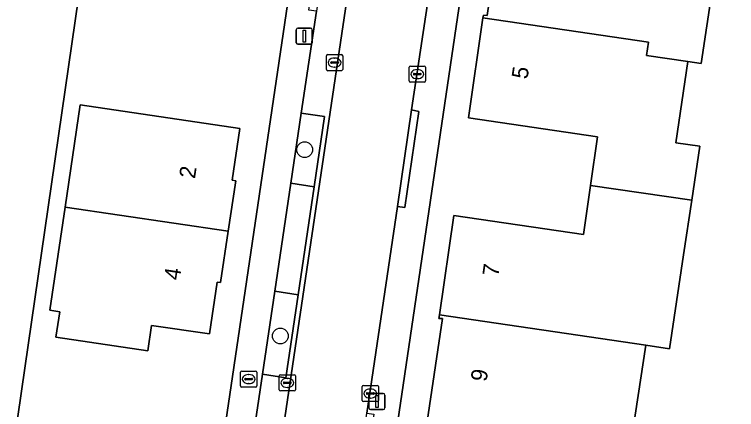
# Model space of a CAD drawing. Extents: x 164148 to 165261, y 382513 to 383432.
# Drawn here: x 164391.65 to 164436.39, y 383150.79 to 383175.26 of the extents above; entities that cross this region are included whole.
import ezdxf

# ---------------------------------------------------------------- set-up
doc = ezdxf.new("R2010")
doc.units = 0
for name, color, linetype in [('IMGEO_Boom', 7, 'Continuous'), ('IMGEO_Brandkraan', 7, 'Continuous'), ('IMGEO_Erf', 7, 'Continuous'), ('IMGEO_Groenvoorziening', 7, 'Continuous'), ('IMGEO_Kolk', 7, 'Continuous'), ('IMGEO_Lichtmast', 7, 'Continuous'), ('IMGEO_Pand', 7, 'Continuous'), ('IMGEO_Pand_nummerreeks', 7, 'Continuous'), ('IMGEO_Parkeervlak_open', 7, 'Continuous'), ('IMGEO_Rijbaan_lokaal_open', 7, 'Continuous'), ('IMGEO_Voetpad_open', 7, 'Continuous')]:
    doc.layers.add(name, color=color, linetype=linetype)

msp = doc.modelspace()

# ---------------------------------------------------------------- linework, layer by layer
at = {"layer": 'IMGEO_Boom'}
for centre in [(164409.636, 383166.885), (164408.125, 383155.347)]:
    msp.add_circle(centre, 0.489, dxfattribs=at)
at = {"layer": 'IMGEO_Brandkraan'}
for p, q in [((164405.738, 383153.181), (164406.59, 383153.181)), ((164405.663, 383152.255), (164405.663, 383153.107)), ((164406.151, 383152.961), (164406.176, 383152.961)), ((164406.664, 383153.107), (164406.664, 383152.255)), ((164405.922, 383152.675), (164405.922, 383152.687)), ((164406.36, 383152.638), (164405.962, 383152.638)), ((164405.965, 383152.724), (164406.363, 383152.724)), ((164406.174, 383152.401), (164406.149, 383152.401)), ((164406.406, 383152.687), (164406.406, 383152.675)), ((164406.59, 383152.181), (164405.738, 383152.181))]:
    msp.add_line(p, q, dxfattribs=at)
for points in [[(164405.738, 383153.181), (164406.59, 383153.181)], [(164405.663, 383152.255), (164405.663, 383153.107)], [(164406.664, 383153.107), (164406.664, 383152.255)], [(164406.59, 383152.181), (164405.738, 383152.181)]]:
    msp.add_lwpolyline(points, dxfattribs=at)
for centre, radius, start, end in [((164405.74, 383153.105), 0.0765, 91.552, 178.448), ((164405.74, 383153.105), 0.0765, 91.552, 178.448), ((164406.588, 383153.105), 0.0765, 1.552, 88.448), ((164406.588, 383153.105), 0.0765, 1.552, 88.448), ((164405.962, 383152.684), 0.0403, 85.8775, 175.7526), ((164405.959, 383152.674), 0.0366, 178.938, 274.7102), ((164406.363, 383152.681), 0.043, 264.8664, 352.4533), ((164406.367, 383152.686), 0.0386, 1.7309, 96.639), ((164405.74, 383152.257), 0.0765, 181.552, 268.448), ((164405.74, 383152.257), 0.0765, 181.552, 268.448), ((164406.588, 383152.257), 0.0765, 271.552, 358.448), ((164406.588, 383152.257), 0.0765, 271.552, 358.448)]:
    msp.add_arc(centre, radius, start, end, dxfattribs=at)
for centre, major_axis, ratio, start_param, end_param in [((164406.15, 383152.681), (-0.387, 0.002), 0.722429, 4.712389, 7.853982), ((164406.175, 383152.681), (-0.39, 0.002), 0.717154, 1.570796, 4.712389)]:
    msp.add_ellipse(centre, major_axis=major_axis, ratio=ratio, start_param=start_param, end_param=end_param, dxfattribs=at)
at = {"layer": 'IMGEO_Erf'}
for points in [[(164408.851, 383199.365), (164399.172, 383200.803), (164378.916, 383061.2), (164379.681, 383061.088), (164380.615, 383067.448), (164390.499, 383065.99), (164389.565, 383059.634), (164395.869, 383058.657), (164395.922, 383059.034), (164391.378, 383059.698), (164394.192, 383078.726), (164411.436, 383195.306)], [(164421.949, 383194.288), (164421.942, 383194.231), (164406.275, 383088.345)], [(164417.222, 383150.046), (164418.17, 383156.433), (164417.943, 383156.43), (164417.978, 383156.668), (164418.867, 383162.806), (164426.903, 383161.641), (164427.343, 383164.678), (164427.778, 383167.678), (164419.777, 383168.866), (164420.682, 383175.06), (164420.706, 383175.226), (164420.936, 383175.192), (164421.876, 383181.561)], [(164435.247, 383179.244), (164434.209, 383172.225), (164433.373, 383172.349), (164432.628, 383167.314), (164434.111, 383167.109), (164433.615, 383163.75), (164433.117, 383160.379), (164432.247, 383154.556), (164430.763, 383154.776), (164429.833, 383148.555)]]:
    msp.add_lwpolyline(points, dxfattribs=at)
msp.add_lwpolyline([(164405.62, 383168.198), (164405.149, 383164.989), (164405.366, 383164.957), (164404.899, 383161.837), (164404.424, 383158.661), (164404.215, 383158.689), (164403.736, 383155.485), (164400.139, 383156.004), (164399.912, 383154.433), (164394.224, 383155.276), (164394.454, 383156.85), (164393.845, 383156.947), (164394.785, 383163.334), (164395.716, 383169.658)], close=True, dxfattribs=at)
at = {"layer": 'IMGEO_Groenvoorziening'}
msp.add_lwpolyline([(164384.016, 383152.889), (164372.909, 383132.94), (164364.381, 383117.193), (164365.844, 383107.485), (164374.414, 383051.19), (164377.4, 383050.755), (164378.916, 383061.2), (164399.172, 383200.803), (164390.354, 383202.053), (164390.119, 383199.218), (164386.886, 383161.611)], dxfattribs=at)
for points in [[(164409.418, 383169.155), (164408.771, 383164.803), (164410.223, 383164.589), (164410.869, 383168.941)], [(164407.777, 383158.12), (164407.013, 383152.977), (164408.467, 383152.763), (164409.231, 383157.907)]]:
    msp.add_lwpolyline(points, close=True, dxfattribs=at)
at = {"layer": 'IMGEO_Kolk'}
for p, q in [((164410.987, 383171.853), (164410.987, 383172.705)), ((164411.062, 383172.779), (164411.914, 383172.779)), ((164411.475, 383172.559), (164411.5, 383172.559)), ((164411.988, 383172.705), (164411.988, 383171.853)), ((164411.246, 383172.273), (164411.246, 383172.285)), ((164411.684, 383172.236), (164411.286, 383172.236)), ((164411.289, 383172.322), (164411.687, 383172.322)), ((164411.498, 383171.999), (164411.473, 383171.999)), ((164411.73, 383172.285), (164411.73, 383172.273)), ((164416.112, 383171.14), (164416.112, 383171.992)), ((164416.187, 383172.066), (164417.039, 383172.066)), ((164417.113, 383171.992), (164417.113, 383171.14)), ((164411.914, 383171.779), (164411.062, 383171.779)), ((164416.371, 383171.56), (164416.371, 383171.572)), ((164416.809, 383171.523), (164416.411, 383171.523)), ((164416.414, 383171.609), (164416.812, 383171.609)), ((164416.6, 383171.846), (164416.625, 383171.846)), ((164416.855, 383171.572), (164416.855, 383171.56)), ((164416.623, 383171.286), (164416.598, 383171.286)), ((164417.039, 383171.066), (164416.187, 383171.066)), ((164408.058, 383152.021), (164408.058, 383152.873)), ((164408.133, 383152.947), (164408.985, 383152.947)), ((164408.546, 383152.727), (164408.571, 383152.727)), ((164409.059, 383152.873), (164409.059, 383152.021)), ((164408.317, 383152.441), (164408.317, 383152.453)), ((164408.755, 383152.404), (164408.357, 383152.404)), ((164408.36, 383152.49), (164408.758, 383152.49)), ((164408.801, 383152.453), (164408.801, 383152.441)), ((164413.277, 383152.287), (164414.129, 383152.287)), ((164408.985, 383151.947), (164408.133, 383151.947)), ((164408.569, 383152.167), (164408.544, 383152.167)), ((164413.202, 383151.361), (164413.202, 383152.213)), ((164413.504, 383151.83), (164413.902, 383151.83)), ((164413.69, 383152.067), (164413.715, 383152.067)), ((164414.203, 383152.213), (164414.203, 383151.361)), ((164413.461, 383151.781), (164413.461, 383151.793)), ((164413.899, 383151.744), (164413.501, 383151.744)), ((164413.713, 383151.507), (164413.688, 383151.507)), ((164413.945, 383151.793), (164413.945, 383151.781)), ((164414.129, 383151.287), (164413.277, 383151.287))]:
    msp.add_line(p, q, dxfattribs=at)
for points in [[(164410.987, 383171.853), (164410.987, 383172.705)], [(164411.062, 383172.779), (164411.914, 383172.779)], [(164411.988, 383172.705), (164411.988, 383171.853)], [(164416.112, 383171.14), (164416.112, 383171.992)], [(164416.187, 383172.066), (164417.039, 383172.066)], [(164417.113, 383171.992), (164417.113, 383171.14)], [(164411.914, 383171.779), (164411.062, 383171.779)], [(164417.039, 383171.066), (164416.187, 383171.066)], [(164408.058, 383152.021), (164408.058, 383152.873)], [(164408.133, 383152.947), (164408.985, 383152.947)], [(164409.059, 383152.873), (164409.059, 383152.021)], [(164413.277, 383152.287), (164414.129, 383152.287)], [(164408.985, 383151.947), (164408.133, 383151.947)], [(164413.202, 383151.361), (164413.202, 383152.213)], [(164414.203, 383152.213), (164414.203, 383151.361)], [(164414.129, 383151.287), (164413.277, 383151.287)]]:
    msp.add_lwpolyline(points, dxfattribs=at)
for centre, radius, start, end in [((164411.064, 383172.703), 0.0765, 91.552, 178.448), ((164411.064, 383172.703), 0.0765, 91.552, 178.448), ((164411.912, 383172.703), 0.0765, 1.552, 88.448), ((164411.912, 383172.703), 0.0765, 1.552, 88.448), ((164411.286, 383172.282), 0.0403, 85.8775, 175.7526), ((164411.283, 383172.272), 0.0366, 178.938, 274.7102), ((164411.687, 383172.279), 0.043, 264.8664, 352.4533), ((164411.691, 383172.284), 0.0386, 1.7309, 96.639), ((164416.189, 383171.99), 0.0765, 91.552, 178.448), ((164416.189, 383171.99), 0.0765, 91.552, 178.448), ((164417.037, 383171.99), 0.0765, 1.552, 88.448), ((164417.037, 383171.99), 0.0765, 1.552, 88.448), ((164411.064, 383171.855), 0.0765, 181.552, 268.448), ((164411.064, 383171.855), 0.0765, 181.552, 268.448), ((164411.912, 383171.855), 0.0765, 271.552, 358.448), ((164411.912, 383171.855), 0.0765, 271.552, 358.448), ((164416.411, 383171.569), 0.0403, 85.8775, 175.7526), ((164416.408, 383171.559), 0.0366, 178.938, 274.7102), ((164416.812, 383171.566), 0.043, 264.8664, 352.4533), ((164416.816, 383171.571), 0.0386, 1.7309, 96.639), ((164416.189, 383171.142), 0.0765, 181.552, 268.448), ((164416.189, 383171.142), 0.0765, 181.552, 268.448), ((164417.037, 383171.142), 0.0765, 271.552, 358.448), ((164417.037, 383171.142), 0.0765, 271.552, 358.448), ((164408.135, 383152.871), 0.0765, 91.552, 178.448), ((164408.135, 383152.871), 0.0765, 91.552, 178.448), ((164408.983, 383152.871), 0.0765, 1.552, 88.448), ((164408.983, 383152.871), 0.0765, 1.552, 88.448), ((164408.357, 383152.45), 0.0403, 85.8775, 175.7526), ((164408.354, 383152.44), 0.0366, 178.938, 274.7102), ((164408.758, 383152.447), 0.043, 264.8664, 352.4533), ((164408.762, 383152.452), 0.0386, 1.7309, 96.639), ((164413.279, 383152.211), 0.0765, 91.552, 178.448), ((164413.279, 383152.211), 0.0765, 91.552, 178.448), ((164414.127, 383152.211), 0.0765, 1.552, 88.448), ((164414.127, 383152.211), 0.0765, 1.552, 88.448), ((164408.135, 383152.023), 0.0765, 181.552, 268.448), ((164408.135, 383152.023), 0.0765, 181.552, 268.448), ((164408.983, 383152.023), 0.0765, 271.552, 358.448), ((164408.983, 383152.023), 0.0765, 271.552, 358.448), ((164413.501, 383151.79), 0.0403, 85.8775, 175.7526), ((164413.906, 383151.792), 0.0386, 1.7309, 96.639), ((164413.498, 383151.78), 0.0366, 178.938, 274.7102), ((164413.902, 383151.787), 0.043, 264.8664, 352.4533), ((164413.279, 383151.363), 0.0765, 181.552, 268.448), ((164413.279, 383151.363), 0.0765, 181.552, 268.448), ((164414.127, 383151.363), 0.0765, 271.552, 358.448), ((164414.127, 383151.363), 0.0765, 271.552, 358.448)]:
    msp.add_arc(centre, radius, start, end, dxfattribs=at)
for centre, major_axis, ratio, start_param, end_param in [((164411.474, 383172.279), (-0.387, 0.002), 0.722429, 4.712389, 7.853982), ((164411.499, 383172.279), (-0.39, 0.002), 0.717154, 1.570796, 4.712389), ((164416.599, 383171.566), (-0.387, 0.002), 0.722429, 4.712389, 7.853982), ((164416.624, 383171.566), (-0.39, 0.002), 0.717154, 1.570796, 4.712389), ((164408.545, 383152.447), (-0.387, 0.002), 0.722429, 4.712389, 7.853982), ((164408.57, 383152.447), (-0.39, 0.002), 0.717154, 1.570796, 4.712389), ((164413.689, 383151.787), (-0.387, 0.002), 0.722429, 4.712389, 7.853982), ((164413.714, 383151.787), (-0.39, 0.002), 0.717154, 1.570796, 4.712389)]:
    msp.add_ellipse(centre, major_axis=major_axis, ratio=ratio, start_param=start_param, end_param=end_param, dxfattribs=at)
at = {"layer": 'IMGEO_Lichtmast'}
for p, q in [((164409.113, 383173.51), (164409.113, 383174.31)), ((164409.113, 383174.31), (164409.113, 383173.51)), ((164409.213, 383174.41), (164410.003, 383174.41)), ((164410.003, 383174.41), (164409.213, 383174.41)), ((164410.103, 383174.31), (164410.103, 383173.51)), ((164410.103, 383173.51), (164410.103, 383174.31)), ((164410.003, 383173.41), (164409.213, 383173.41)), ((164409.213, 383173.41), (164410.003, 383173.41)), ((164413.615, 383150.894), (164413.615, 383151.694)), ((164413.615, 383151.694), (164413.615, 383150.894)), ((164413.715, 383151.794), (164414.505, 383151.794)), ((164414.505, 383151.794), (164413.715, 383151.794)), ((164414.605, 383151.694), (164414.605, 383150.894)), ((164414.605, 383150.894), (164414.605, 383151.694)), ((164414.505, 383150.794), (164413.715, 383150.794)), ((164413.715, 383150.794), (164414.505, 383150.794))]:
    msp.add_line(p, q, dxfattribs=at)
for points in [[(164409.533, 383174.285), (164409.683, 383174.285), (164409.683, 383173.535), (164409.533, 383173.535), (164409.533, 383174.285)], [(164414.035, 383151.669), (164414.185, 383151.669), (164414.185, 383150.919), (164414.035, 383150.919), (164414.035, 383151.669)]]:
    msp.add_lwpolyline(points, dxfattribs=at)
for centre, start, end in [((164409.213, 383174.31), 90, 180), ((164409.213, 383174.31), 90, 180), ((164410.003, 383174.31), 0, 90), ((164410.003, 383174.31), 360, 90), ((164409.213, 383173.51), 180, 270), ((164409.213, 383173.51), 180, 270), ((164410.003, 383173.51), 270, 0), ((164410.003, 383173.51), 270, 0), ((164413.715, 383151.694), 90, 180), ((164413.715, 383151.694), 90, 180), ((164414.505, 383151.694), 0, 90), ((164414.505, 383151.694), 360, 90), ((164413.715, 383150.894), 180, 270), ((164413.715, 383150.894), 180, 270), ((164414.505, 383150.894), 270, 0), ((164414.505, 383150.894), 270, 0)]:
    msp.add_arc(centre, 0.1, start, end, dxfattribs=at)
at = {"layer": 'IMGEO_Pand'}
for points in [[(164435.893, 383179.148), (164436.395, 383182.545), (164430.153, 383183.469), (164429.701, 383180.406), (164421.876, 383181.561), (164420.936, 383175.192), (164420.706, 383175.226), (164420.682, 383175.06), (164430.939, 383173.542), (164430.819, 383172.727), (164433.373, 383172.349), (164434.209, 383172.225), (164435.247, 383179.244)], [(164427.343, 383164.678), (164433.615, 383163.75), (164434.111, 383167.109), (164432.628, 383167.314), (164433.373, 383172.349), (164430.819, 383172.727), (164430.939, 383173.542), (164420.682, 383175.06), (164419.777, 383168.866), (164427.778, 383167.678)], [(164394.785, 383163.334), (164404.899, 383161.837), (164405.366, 383164.957), (164405.149, 383164.989), (164405.62, 383168.198), (164395.716, 383169.658)], [(164433.615, 383163.75), (164427.343, 383164.678), (164426.903, 383161.641), (164418.867, 383162.806), (164417.978, 383156.668), (164430.763, 383154.776), (164432.247, 383154.556), (164433.117, 383160.379)], [(164394.785, 383163.334), (164393.845, 383156.947), (164394.454, 383156.85), (164394.224, 383155.276), (164399.912, 383154.433), (164400.139, 383156.004), (164403.736, 383155.485), (164404.215, 383158.689), (164404.424, 383158.661), (164404.899, 383161.837)], [(164430.831, 383144.954), (164431.323, 383148.314), (164429.833, 383148.555), (164430.763, 383154.776), (164417.978, 383156.668), (164417.943, 383156.43), (164418.17, 383156.433), (164417.222, 383150.046), (164425.026, 383148.885), (164424.58, 383145.88)]]:
    msp.add_lwpolyline(points, close=True, dxfattribs=at)
at = {"layer": 'IMGEO_Parkeervlak_open'}
for points in [[(164399.188, 383088.217), (164414.335, 383190.242)], [(164413.685, 383189.067), (164412.493, 383188.025), (164412.18, 383187.671), (164411.21, 383181.432), (164410.356, 383175.46), (164409.418, 383169.155), (164410.869, 383168.941), (164410.223, 383164.589), (164409.231, 383157.907), (164408.467, 383152.763), (164407.013, 383152.977), (164406.188, 383147.43), (164405.335, 383141.471), (164405.311, 383141.304), (164406.735, 383141.095), (164406.023, 383136.298), (164404.604, 383136.506), (164402.713, 383123.677), (164404.118, 383123.464), (164403.391, 383118.568), (164401.991, 383118.78), (164401.179, 383113.271)]]:
    msp.add_lwpolyline(points, dxfattribs=at)
msp.add_lwpolyline([(164407.777, 383158.12), (164409.231, 383157.907), (164410.223, 383164.589), (164408.771, 383164.803)], close=True, dxfattribs=at)
at = {"layer": 'IMGEO_Rijbaan_lokaal_open'}
msp.add_lwpolyline([(164404.475, 383089.481), (164405.205, 383094.591), (164406.114, 383100.579), (164408.006, 383113.427), (164408.896, 383119.401), (164410.784, 383132.238), (164411.214, 383135.198), (164412.649, 383144.607), (164413.486, 383150.562), (164415.388, 383163.375), (164416.258, 383169.346), (164418.196, 383182.231), (164419.071, 383188.196), (164419.776, 383193.144), (164414.808, 383193.935), (164414.335, 383190.242), (164399.188, 383088.217), (164399.165, 383087.878)], dxfattribs=at)
at = {"layer": 'IMGEO_Voetpad_open'}
for points in [[(164401.179, 383113.271), (164401.991, 383118.78), (164402.713, 383123.677), (164404.604, 383136.506), (164405.311, 383141.304), (164405.335, 383141.471), (164404.861, 383141.53), (164405.728, 383147.497), (164406.188, 383147.43), (164407.013, 383152.977), (164407.777, 383158.12), (164408.771, 383164.803), (164409.418, 383169.155), (164410.356, 383175.46), (164409.885, 383175.526), (164410.762, 383181.485), (164411.21, 383181.432), (164412.18, 383187.671), (164413.317, 383194.984), (164411.436, 383195.306), (164394.192, 383078.726)], [(164406.275, 383088.345), (164421.942, 383194.231), (164419.942, 383194.307), (164419.776, 383193.144), (164419.071, 383188.196), (164419.496, 383188.135), (164418.613, 383182.176), (164418.196, 383182.231), (164416.258, 383169.346), (164416.702, 383169.244), (164415.837, 383163.302), (164415.388, 383163.375), (164413.486, 383150.562), (164413.92, 383150.51), (164413.056, 383144.534), (164412.649, 383144.607), (164411.214, 383135.198), (164411.667, 383135.134), (164411.218, 383132.144), (164410.784, 383132.238), (164408.896, 383119.401), (164409.342, 383119.345), (164408.449, 383113.388)]]:
    msp.add_lwpolyline(points, dxfattribs=at)
msp.add_lwpolyline([(164416.258, 383169.346), (164415.388, 383163.375), (164415.837, 383163.302), (164416.702, 383169.244)], close=True, dxfattribs=at)

# ---------------------------------------------------------------- texts
at = {"layer": 'IMGEO_Pand_nummerreeks'}
for s, rotation, p in [('5', 81.6849, (164423.436, 383171.22)), ('2', 81.4864, (164402.833, 383165.055)), ('4', 81.4864, (164401.891, 383158.765)), ('7', 81.7553, (164421.629, 383158.997)), ('9', 81.5616, (164420.9, 383152.486))]:
    msp.add_text(s, height=1, rotation=rotation, dxfattribs=at).set_placement(p)

doc.saveas('drawing.dxf')
